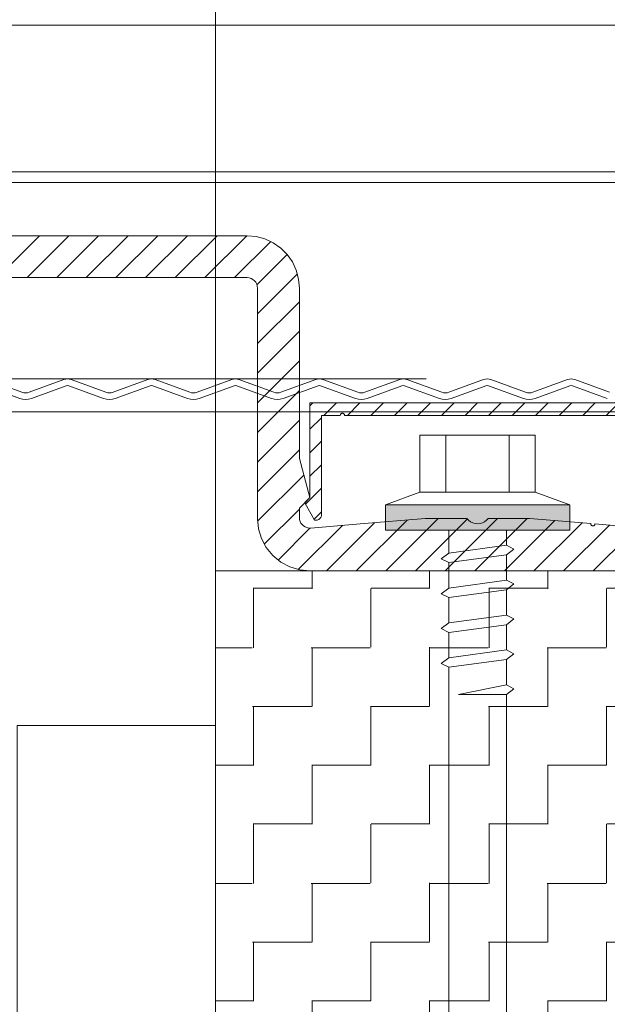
# Model space of a CAD drawing. Header units: metres. Extents: x 1316.5 to 1415.3, y -94.1 to -52.
# Tile 491 of 656: x 1401.7503 to 1401.8063, y -70.8641 to -70.7701. Entities that reach past the tile are written whole.
import ezdxf

# ---------------------------------------------------------------- set-up
doc = ezdxf.new("R2010")
doc.units = ezdxf.units.M
doc.header["$PDMODE"] = 65
doc.linetypes.add('AUSGEZOGEN', pattern=[0])
doc.linetypes.add('PUNKT2_S9', pattern=[0.0015, 0, -0.0015])
doc.layers.add('XR$4$_42143', color=7, linetype='Continuous')
doc.layers.add('XR$4$_42154', color=7, linetype='Continuous')
for name, color, linetype, lineweight in [('XR$4$Maßlinie 1_50', 7, 'AUSGEZOGEN', 25), ('XR$4$Muster', 4, 'AUSGEZOGEN', 13), ('XR$4$STANDARD_1', 7, 'AUSGEZOGEN', 25), ('XR$4$Wand Mauerwerk nt', 7, 'AUSGEZOGEN', 25), ('XR$4$Wand Mauerwerk tr_1', 42, 'AUSGEZOGEN', 18)]:
    doc.layers.add(name, color=color, linetype=linetype, lineweight=lineweight)
doc.styles.add('ARIAL', font='arial.ttf')
doc.dimstyles.new('DIMSTYLE_37', dxfattribs={"dimtxt": 0.04, "dimasz": 0.03, "dimexe": 0, "dimexo": 1e-06, "dimgap": 0.02, "dimtad": 2, "dimdec": 3, "dimrnd": 0.005, "dimzin": 4, "dimdsep": 46, "dimtxsty": 'ARIAL', "dimblk1": 'ALL_ML_KREIS', "dimblk2": 'ALL_ML_KREIS', "dimsah": 1, "dimcen": 0, "dimse1": 1, "dimse2": 1, "dimclrd": 7, "dimclre": 7, "dimclrt": 7, "dimadec": 0, "dimazin": 0, "dimtfac": 1, "dimtdec": 0, "dimtix": 1, "dimtmove": 2, "dimatfit": 3, "dimfxl": 0, "dimtzin": 0, "dimlwd": 0, "dimlwe": 25, "dimarcsym": 0})
doc.dimstyles.new('DIMSTYLE_5', dxfattribs={"dimtxt": 0.04, "dimasz": 0.03, "dimexe": 0, "dimexo": 1e-06, "dimgap": 0.02, "dimtad": 2, "dimdec": 1, "dimlfac": 100, "dimrnd": 0.5, "dimzin": 4, "dimdsep": 46, "dimtxsty": 'ARIAL', "dimblk1": 'ALL_ML_KREIS', "dimblk2": 'ALL_ML_KREIS', "dimsah": 1, "dimcen": 0, "dimse1": 1, "dimse2": 1, "dimclrd": 7, "dimclre": 7, "dimclrt": 7, "dimadec": 0, "dimazin": 0, "dimtfac": 1, "dimtdec": 0, "dimtix": 1, "dimtmove": 2, "dimatfit": 3, "dimfxl": 0, "dimtvp": 1.2, "dimtzin": 0, "dimlwd": 0, "dimlwe": 25, "dimarcsym": 0})

# ---------------------------------------------------------------- blocks, each defined once
blk = doc.blocks.new('COMPLEXOBJECT_89')
at = {"layer": 'XR$4$_42143', "color": 7, "linetype": 'AUSGEZOGEN', "lineweight": 13, "transparency": 33554687}
for p, q in [((1401.733948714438, -70.7846051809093), (1401.83044430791, -70.7846051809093)), ((1401.734946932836, -70.78560711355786), (1401.829446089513, -70.78560711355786))]:
    blk.add_line(p, q, dxfattribs=at)
blk = doc.blocks.new('COMPLEXOBJECT_92')
at = {"layer": 'XR$4$STANDARD_1', "linetype": 'AUSGEZOGEN', "lineweight": 13, "transparency": 33554687}
h = blk.add_hatch(color=7, dxfattribs=at)
h.set_gradient(color2=(0, 0, 0), one_color=1)
h.paths.add_polyline_path([(1401.802748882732, -70.81638640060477), (1401.802748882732, -70.81880593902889), (1401.785148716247, -70.81638640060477)], flags=0)
h = blk.add_hatch(color=7, dxfattribs=at)
h.set_gradient(color2=(0, 0, 0), one_color=1)
h.paths.add_polyline_path([(1401.802748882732, -70.81880593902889), (1401.785148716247, -70.81880593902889), (1401.785148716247, -70.81638640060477)], flags=0)
at = {"layer": 'XR$4$STANDARD_1', "color": 7, "linetype": 'AUSGEZOGEN', "lineweight": 13, "transparency": 33554687}
for p, q in [((1401.788448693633, -70.81517673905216), (1401.788448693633, -70.80973003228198)), ((1401.788448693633, -70.80973003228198), (1401.793948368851, -70.80973003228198)), ((1401.790925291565, -70.80973003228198), (1401.790925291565, -70.81517673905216)), ((1401.793948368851, -70.80973003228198), (1401.79944804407, -70.80973003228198)), ((1401.796975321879, -70.80973003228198), (1401.796975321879, -70.81517673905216)), ((1401.79944804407, -70.80973003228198), (1401.79944804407, -70.81517673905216)), ((1401.78515000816, -70.81638683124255), (1401.788448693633, -70.81517673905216)), ((1401.79944804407, -70.81517673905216), (1401.788448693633, -70.81517673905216)), ((1401.802750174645, -70.81638683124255), (1401.79944804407, -70.81517673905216)), ((1401.802750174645, -70.81638683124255), (1401.78515000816, -70.81638683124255)), ((1401.78515000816, -70.81638683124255), (1401.78515000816, -70.81880701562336)), ((1401.802750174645, -70.81638683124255), (1401.802750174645, -70.81880701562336)), ((1401.78515000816, -70.81880701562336), (1401.802750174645, -70.81880701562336)), ((1401.791200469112, -70.82099422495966), (1401.791200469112, -70.81880701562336)), ((1401.796700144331, -70.81880701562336), (1401.796700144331, -70.82024620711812)), ((1401.791200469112, -70.82099422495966), (1401.796700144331, -70.82024620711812)), ((1401.796700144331, -70.82024620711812), (1401.797412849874, -70.82060966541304)), ((1401.790484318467, -70.8215409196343), (1401.791200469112, -70.82099422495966)), ((1401.796700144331, -70.8211634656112), (1401.791200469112, -70.82190437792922)), ((1401.797412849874, -70.82060966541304), (1401.796700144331, -70.8211634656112)), ((1401.796700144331, -70.8211600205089), (1401.796700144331, -70.82357998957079)), ((1401.791200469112, -70.82190437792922), (1401.790484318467, -70.8215409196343)), ((1401.791200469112, -70.8243243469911), (1401.791200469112, -70.82190437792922)), ((1401.791200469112, -70.82433145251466), (1401.796700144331, -70.82357998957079)), ((1401.796700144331, -70.82357998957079), (1401.797412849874, -70.8239434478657)), ((1401.797412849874, -70.8239434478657), (1401.796700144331, -70.8245006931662)), ((1401.790484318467, -70.82487470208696), (1401.791200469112, -70.82433145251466)), ((1401.791200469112, -70.82523816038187), (1401.790484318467, -70.82487470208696)), ((1401.796700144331, -70.8245006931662), (1401.791200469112, -70.82523816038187)), ((1401.796700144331, -70.82449380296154), (1401.796700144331, -70.82691377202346)), ((1401.791200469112, -70.82765812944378), (1401.791200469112, -70.82523816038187)), ((1401.790484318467, -70.82820848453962), (1401.791200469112, -70.82766523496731)), ((1401.791200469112, -70.82766523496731), (1401.796700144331, -70.82691377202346)), ((1401.796700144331, -70.82691377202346), (1401.797412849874, -70.82727723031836)), ((1401.797412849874, -70.82727723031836), (1401.796700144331, -70.82783447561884)), ((1401.791200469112, -70.82857172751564), (1401.790484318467, -70.82820848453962)), ((1401.796700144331, -70.82783447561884), (1401.791200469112, -70.82857172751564)), ((1401.791200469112, -70.83099191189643), (1401.791200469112, -70.82857172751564)), ((1401.796700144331, -70.82783103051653), (1401.796700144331, -70.83024755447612)), ((1401.791200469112, -70.83099901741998), (1401.796700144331, -70.83024755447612)), ((1401.796700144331, -70.83024755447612), (1401.797412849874, -70.83061079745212)), ((1401.797412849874, -70.83061079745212), (1401.796700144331, -70.83116825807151)), ((1401.790484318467, -70.83154226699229), (1401.791200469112, -70.83099901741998)), ((1401.791200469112, -70.83190550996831), (1401.790484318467, -70.83154226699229)), ((1401.796700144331, -70.83116825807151), (1401.791200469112, -70.83190550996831)), ((1401.796700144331, -70.83116481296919), (1401.796700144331, -70.83358478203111)), ((1401.791200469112, -70.9690834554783), (1401.791200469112, -70.83190550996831)), ((1401.792121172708, -70.83449859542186), (1401.796700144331, -70.83358478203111)), ((1401.796700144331, -70.83358478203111), (1401.797412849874, -70.8339445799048)), ((1401.797412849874, -70.8339445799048), (1401.796700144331, -70.83449859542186)), ((1401.796700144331, -70.83449859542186), (1401.792121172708, -70.83449859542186)), ((1401.796700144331, -70.83449859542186), (1401.796700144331, -70.9690834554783))]:
    blk.add_line(p, q, dxfattribs=at)
blk = doc.blocks.new('COMPLEXOBJECT_93')
at = {"layer": 'XR$4$_42143', "color": 7, "linetype": 'AUSGEZOGEN', "lineweight": 13, "transparency": 33554687}
for p, q in [((1401.708950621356, -70.7906975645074), (1401.771949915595, -70.7906975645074)), ((1401.772817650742, -70.79077507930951), (1401.771949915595, -70.7906975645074)), ((1401.773657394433, -70.79099728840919), (1401.772817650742, -70.79077507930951)), ((1401.774447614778, -70.7913676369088), (1401.773657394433, -70.79099728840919)), ((1401.775163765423, -70.79186889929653), (1401.774447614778, -70.7913676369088)), ((1401.775777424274, -70.79248298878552), (1401.775163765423, -70.79186889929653)), ((1401.776278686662, -70.79319870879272), (1401.775777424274, -70.79248298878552)), ((1401.776645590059, -70.7939850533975), (1401.776278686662, -70.79319870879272)), ((1401.717449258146, -70.79469818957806), (1401.771949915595, -70.79469818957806)), ((1401.772144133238, -70.79471541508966), (1401.771949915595, -70.79469818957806)), ((1401.772331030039, -70.79477225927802), (1401.772144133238, -70.79471541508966)), ((1401.772503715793, -70.7948635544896), (1401.772331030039, -70.79477225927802)), ((1401.772655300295, -70.79499102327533), (1401.772503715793, -70.7948635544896)), ((1401.776871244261, -70.79482824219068), (1401.776645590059, -70.7939850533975)), ((1401.776948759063, -70.79569640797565), (1401.776871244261, -70.79482824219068)), ((1401.772778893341, -70.79514260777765), (1401.772655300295, -70.79499102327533)), ((1401.772874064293, -70.79531572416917), (1401.772778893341, -70.79514260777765)), ((1401.772930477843, -70.79550262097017), (1401.772874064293, -70.79531572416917)), ((1401.772948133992, -70.79569640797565), (1401.772930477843, -70.79550262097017)), ((1401.772948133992, -70.79569640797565), (1401.772948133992, -70.81769941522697)), ((1401.776948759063, -70.79569640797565), (1401.776948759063, -70.8119667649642)), ((1401.777946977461, -70.80664666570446), (1401.809947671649, -70.80664666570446)), ((1401.777946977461, -70.8156986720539), (1401.777946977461, -70.80664666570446)), ((1401.78084689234, -70.80784642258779), (1401.779047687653, -70.80784642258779)), ((1401.779047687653, -70.80784642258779), (1401.779047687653, -70.81734629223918)), ((1401.780854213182, -70.80780766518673), (1401.78084689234, -70.80784642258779)), ((1401.780864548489, -70.80777235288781), (1401.780854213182, -70.80780766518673)), ((1401.780885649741, -70.80773704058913), (1401.780864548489, -70.80777235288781)), ((1401.780907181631, -70.80770861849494), (1401.780885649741, -70.80773704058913)), ((1401.780938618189, -70.80768364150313), (1401.780907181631, -70.80770861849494)), ((1401.780973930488, -70.80766297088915), (1401.780938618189, -70.80768364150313)), ((1401.781009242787, -70.80765177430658), (1401.780973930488, -70.80766297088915)), ((1401.781048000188, -70.80764488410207), (1401.781009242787, -70.80765177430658)), ((1401.781083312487, -70.80764832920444), (1401.781048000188, -70.80764488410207)), ((1401.781118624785, -70.80765952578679), (1401.781083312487, -70.80764832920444)), ((1401.781150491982, -70.80767330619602), (1401.781118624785, -70.80765952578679)), ((1401.781178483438, -70.80769483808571), (1401.781150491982, -70.80767330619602)), ((1401.78120346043, -70.80771550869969), (1401.781178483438, -70.80769483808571)), ((1401.78122111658, -70.807747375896), (1401.78120346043, -70.80771550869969)), ((1401.781238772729, -70.80777924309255), (1401.78122111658, -70.807747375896)), ((1401.781245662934, -70.8078111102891), (1401.781238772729, -70.80777924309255)), ((1401.781249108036, -70.80784642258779), (1401.781245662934, -70.8078111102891)), ((1401.80885040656, -70.80784642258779), (1401.781249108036, -70.80784642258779)), ((1401.776948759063, -70.8119667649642), (1401.777946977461, -70.8156986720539)), ((1401.777946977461, -70.8156986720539), (1401.776948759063, -70.81669775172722)), ((1401.777946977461, -70.8156986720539), (1401.777449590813, -70.81619648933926)), ((1401.777449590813, -70.81619648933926), (1401.777946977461, -70.8156986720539)), ((1401.776948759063, -70.81669775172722), (1401.776948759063, -70.81761070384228)), ((1401.779040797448, -70.81743500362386), (1401.779019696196, -70.81751596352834)), ((1401.779047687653, -70.81734629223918), (1401.779040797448, -70.81743500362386)), ((1401.772948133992, -70.81769941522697), (1401.773043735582, -70.81867265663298)), ((1401.776948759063, -70.81761070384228), (1401.776966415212, -70.81779415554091)), ((1401.776966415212, -70.81779415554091), (1401.777015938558, -70.81796727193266)), ((1401.777015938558, -70.81796727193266), (1401.777096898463, -70.81813349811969)), ((1401.777096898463, -70.81813349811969), (1401.777206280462, -70.81828163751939)), ((1401.777206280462, -70.81828163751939), (1401.777340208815, -70.8184047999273)), ((1401.777340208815, -70.8184047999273), (1401.777499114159, -70.81850384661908)), ((1401.778031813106, -70.81860547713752), (1401.782748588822, -70.81821445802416)), ((1401.778550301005, -70.81784755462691), (1401.778402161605, -70.81784755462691)), ((1401.778635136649, -70.81784066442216), (1401.778550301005, -70.81784755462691)), ((1401.778719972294, -70.81781568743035), (1401.778635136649, -70.81784066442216)), ((1401.778800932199, -70.81778037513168), (1401.778719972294, -70.81781568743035)), ((1401.778871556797, -70.81773128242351), (1401.778800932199, -70.81778037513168)), ((1401.778931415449, -70.81766754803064), (1401.778871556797, -70.81773128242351)), ((1401.778980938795, -70.81759692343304), (1401.778931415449, -70.81766754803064)), ((1401.779019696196, -70.81751596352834), (1401.778980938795, -70.81759692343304)), ((1401.782748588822, -70.81821445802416), (1401.788950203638, -70.81769941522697)), ((1401.788950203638, -70.81769941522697), (1401.792922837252, -70.81769941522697)), ((1401.792922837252, -70.81769941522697), (1401.793084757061, -70.81786822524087)), ((1401.793084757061, -70.81786822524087), (1401.793275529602, -70.81800947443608)), ((1401.793275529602, -70.81800947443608), (1401.793486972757, -70.81811196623)), ((1401.793486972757, -70.81811196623), (1401.793713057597, -70.8181757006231)), ((1401.793713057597, -70.8181757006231), (1401.793949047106, -70.81819637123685)), ((1401.793949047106, -70.81819637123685), (1401.794182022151, -70.8181757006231)), ((1401.794182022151, -70.8181757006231), (1401.794411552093, -70.81811196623)), ((1401.794411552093, -70.81811196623), (1401.794622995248, -70.81800947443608)), ((1401.794622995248, -70.81800947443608), (1401.794813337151, -70.81786822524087)), ((1401.794813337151, -70.81786822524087), (1401.794972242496, -70.81769941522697)), ((1401.798947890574, -70.81769941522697), (1401.794972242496, -70.81769941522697)), ((1401.804751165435, -70.8181825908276), (1401.798947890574, -70.81769941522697)), ((1401.804751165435, -70.8181825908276), (1401.804751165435, -70.81821790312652)), ((1401.804751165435, -70.81821790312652), (1401.804758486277, -70.81825321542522)), ((1401.804758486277, -70.81825321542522), (1401.804772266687, -70.81828852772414)), ((1401.804772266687, -70.81828852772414), (1401.804789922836, -70.81832039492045)), ((1401.804789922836, -70.81832039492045), (1401.804814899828, -70.81834795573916)), ((1401.804814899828, -70.81834795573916), (1401.804846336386, -70.8183694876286)), ((1401.804846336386, -70.8183694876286), (1401.804878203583, -70.81838326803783)), ((1401.804878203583, -70.81838326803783), (1401.804913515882, -70.81839446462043)), ((1401.804913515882, -70.81839446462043), (1401.804948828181, -70.81839790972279)), ((1401.804948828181, -70.81839790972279), (1401.804987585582, -70.81839446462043)), ((1401.804987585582, -70.81839446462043), (1401.80502289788, -70.81838326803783)), ((1401.80502289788, -70.81838326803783), (1401.805054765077, -70.81836604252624)), ((1401.805054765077, -70.81836604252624), (1401.805082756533, -70.81834451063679)), ((1401.805082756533, -70.81834451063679), (1401.805107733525, -70.81831694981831)), ((1401.805107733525, -70.81831694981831), (1401.805128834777, -70.81828508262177)), ((1401.805128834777, -70.81828508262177), (1401.805143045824, -70.81824977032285)), ((1401.805143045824, -70.81824977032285), (1401.805146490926, -70.81821445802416)), ((1401.809866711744, -70.81860547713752), (1401.805146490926, -70.81821445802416)), ((1401.773043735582, -70.81867265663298), (1401.773329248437, -70.81961144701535)), ((1401.777499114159, -70.81850384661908), (1401.777668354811, -70.81857016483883)), ((1401.777668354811, -70.81857016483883), (1401.777848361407, -70.81860547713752)), ((1401.777848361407, -70.81860547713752), (1401.778031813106, -70.81860547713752)), ((1401.773329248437, -70.81961144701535), (1401.773791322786, -70.82047530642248)), ((1401.773791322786, -70.82047530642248), (1401.774412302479, -70.8212340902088)), ((1401.774412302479, -70.8212340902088), (1401.775170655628, -70.82185506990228)), ((1401.775170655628, -70.82185506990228), (1401.776034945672, -70.82231671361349)), ((1401.776034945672, -70.82231671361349), (1401.776973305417, -70.82259921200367)), ((1401.776973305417, -70.82259921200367), (1401.777946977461, -70.82269825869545)), ((1401.777946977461, -70.82269825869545), (1401.809947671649, -70.82269825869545))]:
    blk.add_line(p, q, dxfattribs=at)
for points in [[(1401.781048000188, -70.80764488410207), (1401.781048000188, -70.80764488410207)], [(1401.781249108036, -70.80784642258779), (1401.781249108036, -70.80784642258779)], [(1401.779047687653, -70.81734629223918), (1401.779047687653, -70.81734629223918)]]:
    blk.add_lwpolyline(points, close=True, dxfattribs=at)
at = {"layer": 'XR$4$Muster', "color": 4, "linetype": 'AUSGEZOGEN', "lineweight": 13, "transparency": 33554687}
for p, q in [((1401.752134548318, -70.7906975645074), (1401.748133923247, -70.79469818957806)), ((1401.754959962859, -70.7906975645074), (1401.750959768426, -70.79469818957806)), ((1401.75778925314, -70.7906975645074), (1401.753789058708, -70.79469818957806)), ((1401.760618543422, -70.7906975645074), (1401.756618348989, -70.79469818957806)), ((1401.763447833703, -70.7906975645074), (1401.759447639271, -70.79469818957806)), ((1401.766273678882, -70.7906975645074), (1401.762273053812, -70.79469818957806)), ((1401.769102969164, -70.7906975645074), (1401.765102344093, -70.79469818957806)), ((1401.771932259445, -70.7906975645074), (1401.767931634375, -70.79469818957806)), ((1401.774218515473, -70.79124102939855), (1401.770760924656, -70.79469818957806)), ((1401.775791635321, -70.79249332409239), (1401.772899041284, -70.79538634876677)), ((1401.776765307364, -70.7943485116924), (1401.772948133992, -70.79816568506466)), ((1401.776948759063, -70.79699435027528), (1401.772948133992, -70.80099497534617)), ((1401.776948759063, -70.79982019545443), (1401.772948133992, -70.80382426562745)), ((1401.776948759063, -70.80264948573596), (1401.772948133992, -70.8066501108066)), ((1401.776948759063, -70.80547877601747), (1401.772948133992, -70.80947940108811)), ((1401.777946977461, -70.80693260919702), (1401.778232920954, -70.80664666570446)), ((1401.779277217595, -70.80784642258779), (1401.780479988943, -70.80664666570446)), ((1401.781524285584, -70.80784642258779), (1401.78272361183, -70.80664666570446)), ((1401.783767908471, -70.80784642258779), (1401.784967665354, -70.80664666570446)), ((1401.786015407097, -70.80784642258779), (1401.787214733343, -70.80664666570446)), ((1401.788259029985, -70.80784642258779), (1401.78945835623, -70.80664666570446)), ((1401.790502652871, -70.80784642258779), (1401.791701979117, -70.80664666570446)), ((1401.79274972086, -70.80784642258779), (1401.793949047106, -70.80664666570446)), ((1401.794993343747, -70.80784642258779), (1401.796192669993, -70.80664666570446)), ((1401.797240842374, -70.80784642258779), (1401.79844016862, -70.80664666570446)), ((1401.799484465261, -70.80784642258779), (1401.800683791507, -70.80664666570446)), ((1401.801728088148, -70.80784642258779), (1401.802927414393, -70.80664666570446)), ((1401.803975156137, -70.80784642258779), (1401.805174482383, -70.80664666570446)), ((1401.806218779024, -70.80784642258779), (1401.80741810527, -70.80664666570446)), ((1401.777946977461, -70.80917623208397), (1401.779047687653, -70.8080755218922)), ((1401.776948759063, -70.80830806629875), (1401.772948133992, -70.81230524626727)), ((1401.777946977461, -70.81141985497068), (1401.779047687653, -70.81032258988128)), ((1401.776948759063, -70.8111339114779), (1401.772948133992, -70.81513798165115)), ((1401.777946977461, -70.81366692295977), (1401.779047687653, -70.81256621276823)), ((1401.777372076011, -70.81354376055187), (1401.772955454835, -70.81795693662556)), ((1401.777527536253, -70.81633429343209), (1401.779047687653, -70.81481328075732)), ((1401.778402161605, -70.81784755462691), (1401.777449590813, -70.81619648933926)), ((1401.776948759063, -70.81679249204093), (1401.773590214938, -70.82014716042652)), ((1401.778349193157, -70.81775539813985), (1401.779047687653, -70.81705690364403)), ((1401.781044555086, -70.81835570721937), (1401.776829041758, -70.82257078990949)), ((1401.784127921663, -70.81809818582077), (1401.779527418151, -70.82269825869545)), ((1401.787214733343, -70.81784066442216), (1401.782356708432, -70.82269825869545)), ((1401.79018527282, -70.81769941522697), (1401.785185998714, -70.82269825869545)), ((1401.792965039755, -70.81774506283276), (1401.788015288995, -70.82269825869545)), ((1401.795843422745, -70.81769941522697), (1401.790844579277, -70.82269825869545)), ((1401.798672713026, -70.81769941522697), (1401.793670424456, -70.82269825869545)), ((1401.8013047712, -70.8178932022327), (1401.796499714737, -70.82269825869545)), ((1401.803915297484, -70.81811196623), (1401.799329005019, -70.82269825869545)), ((1401.806525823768, -70.81832728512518), (1401.8021582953, -70.82269825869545)), ((1401.777957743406, -70.8186097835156), (1401.774906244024, -70.82166472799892)), ((1401.809136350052, -70.8185460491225), (1401.804984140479, -70.82269825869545))]:
    blk.add_line(p, q, dxfattribs=at)
blk = doc.blocks.new('ALL_ML_KREIS')
at = {"color": 0, "linetype": 'ByBlock', "lineweight": -2}
for p, q in [((0, -0.5), (0, 0.5)), ((-1, 0), (0.5, 0))]:
    blk.add_line(p, q, dxfattribs=at)
blk.add_circle((0, 0), 0.15, dxfattribs=at)
blk = doc.blocks.new('*D462')
at = {"layer": 'DEFPOINTS', "color": 7, "linetype": 'AUSGEZOGEN', "lineweight": 25, "transparency": 33554687}
for p in [(1400.597467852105, -70.45012413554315), (1400.597467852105, -70.82741591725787), (1401.821456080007, -70.86223860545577)]:
    blk.add_point(p, dxfattribs=at)
at = {"layer": 'XR$4$Maßlinie 1_50', "color": 7, "linetype": 'AUSGEZOGEN', "lineweight": -2, "transparency": 33554687}
blk.add_line((1400.597467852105, -70.45012413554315), (1401.821456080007, -70.45012413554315), dxfattribs=at)
at = {"layer": 'XR$4$Maßlinie 1_50', "color": 7, "linetype": 'AUSGEZOGEN', "lineweight": 25, "transparency": 33554687, "xscale": 0.03, "yscale": 0.03, "zscale": 0.03, "rotation": 180}
blk.add_blockref('ALL_ML_KREIS', (1400.597467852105, -70.45012413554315), dxfattribs=at)
at = {"layer": 'XR$4$Maßlinie 1_50', "color": 7, "linetype": 'AUSGEZOGEN', "lineweight": 25, "transparency": 33554687, "xscale": 0.03, "yscale": 0.03, "zscale": 0.03}
blk.add_blockref('ALL_ML_KREIS', (1401.821456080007, -70.45012413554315), dxfattribs=at)
at = {"layer": 'XR$4$Maßlinie 1_50', "color": 7, "linetype": 'AUSGEZOGEN', "lineweight": 25, "transparency": 33554687, "insert": (1401.216430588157, -70.42012413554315), "char_height": 0.04, "width": 0.2, "attachment_point": 5, "style": 'ARIAL'}
blk.add_mtext('\\A1;{\\A1;{1.22\\H0.026400;\\S5^ ;}}', dxfattribs=at)
blk = doc.blocks.new('*D473')
at = {"layer": 'DEFPOINTS', "color": 7, "linetype": 'AUSGEZOGEN', "lineweight": 25, "transparency": 33554687}
for p in [(1401.696456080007, -70.68769531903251), (1401.76894793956, -70.93273362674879), (1401.696456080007, -70.95436920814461)]:
    blk.add_point(p, dxfattribs=at)
at = {"layer": 'XR$4$Maßlinie 1_50', "color": 7, "linetype": 'AUSGEZOGEN', "lineweight": -2, "transparency": 33554687}
blk.add_line((1401.696456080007, -70.68769531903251), (1401.76894793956, -70.68769531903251), dxfattribs=at)
at = {"layer": 'XR$4$Maßlinie 1_50', "color": 7, "linetype": 'AUSGEZOGEN', "lineweight": 25, "transparency": 33554687, "xscale": 0.03, "yscale": 0.03, "zscale": 0.03, "rotation": 180}
blk.add_blockref('ALL_ML_KREIS', (1401.696456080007, -70.68769531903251), dxfattribs=at)
at = {"layer": 'XR$4$Maßlinie 1_50', "color": 7, "linetype": 'AUSGEZOGEN', "lineweight": 25, "transparency": 33554687, "xscale": 0.03, "yscale": 0.03, "zscale": 0.03}
blk.add_blockref('ALL_ML_KREIS', (1401.76894793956, -70.68769531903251), dxfattribs=at)
at = {"layer": 'XR$4$Maßlinie 1_50', "color": 7, "linetype": 'AUSGEZOGEN', "lineweight": 25, "transparency": 33554687, "insert": (1401.732431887, -70.65769531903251), "char_height": 0.04, "width": 0.12, "attachment_point": 5, "style": 'ARIAL'}
blk.add_mtext('\\A1;{\\A1;{7\\H0.026400;\\S^ ;}}', dxfattribs=at)
blk = doc.blocks.new('*D474')
at = {"layer": 'DEFPOINTS', "color": 7, "linetype": 'AUSGEZOGEN', "lineweight": 25, "transparency": 33554687}
for p in [(1401.76894793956, -70.68769531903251), (1401.76894793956, -70.93273362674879), (1401.818947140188, -70.93547409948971)]:
    blk.add_point(p, dxfattribs=at)
at = {"layer": 'XR$4$Maßlinie 1_50', "color": 7, "linetype": 'AUSGEZOGEN', "lineweight": -2, "transparency": 33554687}
blk.add_line((1401.76894793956, -70.68769531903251), (1401.818947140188, -70.68769531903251), dxfattribs=at)
at = {"layer": 'XR$4$Maßlinie 1_50', "color": 7, "linetype": 'AUSGEZOGEN', "lineweight": 25, "transparency": 33554687, "xscale": 0.03, "yscale": 0.03, "zscale": 0.03, "rotation": 180}
blk.add_blockref('ALL_ML_KREIS', (1401.76894793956, -70.68769531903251), dxfattribs=at)
at = {"layer": 'XR$4$Maßlinie 1_50', "color": 7, "linetype": 'AUSGEZOGEN', "lineweight": 25, "transparency": 33554687, "xscale": 0.03, "yscale": 0.03, "zscale": 0.03}
blk.add_blockref('ALL_ML_KREIS', (1401.818947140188, -70.68769531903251), dxfattribs=at)
at = {"layer": 'XR$4$Maßlinie 1_50', "color": 7, "linetype": 'AUSGEZOGEN', "lineweight": 25, "transparency": 33554687, "insert": (1401.793527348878, -70.65701319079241), "char_height": 0.04, "width": 0.12, "attachment_point": 5, "style": 'ARIAL'}
blk.add_mtext('\\A1;{\\A1;{5\\H0.026400;\\S^ ;}}', dxfattribs=at)

msp = doc.modelspace()

# ---------------------------------------------------------------- hatches: boundary and pattern name
at = {"layer": 'XR$4$Muster', "linetype": 'AUSGEZOGEN', "lineweight": 13, "transparency": 33554687}
h = msp.add_hatch(dxfattribs=at)
h.set_pattern_fill('MUSTER', color=4, scale=0.0375, angle=90.00000000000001, style=0, pattern_type=2)
h.set_pattern_definition([(90.00000000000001, (-0.07500000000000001, 0.07499999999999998), (-0.03750000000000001, 0.03749999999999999), [0.0375, -0.0375]), (180, (-0.07500000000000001, 0.07499999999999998), (-0.03750000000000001, -0.03749999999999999), [0.0375, -0.0375])])
h.paths.add_polyline_path([(1401.76894793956, -70.8075176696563), (1400.757468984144, -70.8075176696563), (1400.757468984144, -70.94892635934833), (1401.76894793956, -70.94892635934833)], flags=0)
h = msp.add_hatch(dxfattribs=at)
h.set_pattern_fill('MUSTER', color=4, scale=0.005625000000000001, angle=90.00000000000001, style=0, pattern_type=2)
h.set_pattern_definition([(90.00000000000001, (-0.01125, 0.01125), (-0.005625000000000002, 0.005625), [0.005625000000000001, -0.005625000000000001]), (180, (-0.01125, 0.01125), (-0.005625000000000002, -0.005625), [0.005625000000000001, -0.005625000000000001])])
h.paths.add_polyline_path([(1401.768947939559, -70.82269825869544), (1401.768947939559, -70.94785751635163), (1401.818947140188, -70.94785751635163), (1401.818947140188, -70.82269825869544)], flags=0)

# ---------------------------------------------------------------- linework, layer by layer
at = {"layer": 'XR$4$_42143', "color": 30, "linetype": 'AUSGEZOGEN', "lineweight": 13, "transparency": 33554687}
for p, q in [((1401.746941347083, -70.8050214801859), (1401.750262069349, -70.8062288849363)), ((1401.750477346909, -70.80563680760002), (1401.747156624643, -70.80442940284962)), ((1401.754481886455, -70.80442939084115), (1401.751160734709, -70.8056368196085)), ((1401.751375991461, -70.80622890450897), (1401.754697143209, -70.80502147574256)), ((1401.754949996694, -70.8050214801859), (1401.758270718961, -70.8062288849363)), ((1401.758485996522, -70.80563680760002), (1401.755165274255, -70.80442940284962)), ((1401.762490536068, -70.80442939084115), (1401.759169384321, -70.8056368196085)), ((1401.759384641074, -70.80622890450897), (1401.76270579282, -70.80502147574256)), ((1401.762958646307, -70.8050214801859), (1401.766279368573, -70.8062288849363)), ((1401.766494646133, -70.80563680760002), (1401.763173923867, -70.80442940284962)), ((1401.77049918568, -70.80442939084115), (1401.767178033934, -70.8056368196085)), ((1401.767393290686, -70.80622890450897), (1401.770714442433, -70.80502147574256)), ((1401.770967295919, -70.8050214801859), (1401.774288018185, -70.8062288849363)), ((1401.774503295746, -70.80563680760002), (1401.77118257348, -70.80442940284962)), ((1401.778507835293, -70.80442939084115), (1401.775186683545, -70.8056368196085)), ((1401.775401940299, -70.80622890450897), (1401.778723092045, -70.80502147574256)), ((1401.778975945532, -70.8050214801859), (1401.782296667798, -70.8062288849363)), ((1401.782511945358, -70.80563680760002), (1401.779191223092, -70.80442940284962)), ((1401.786516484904, -70.80442939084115), (1401.783195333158, -70.8056368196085)), ((1401.783410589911, -70.80622890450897), (1401.786731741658, -70.80502147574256)), ((1401.786984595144, -70.8050214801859), (1401.79030531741, -70.8062288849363)), ((1401.790520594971, -70.80563680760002), (1401.787199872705, -70.80442940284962)), ((1401.794525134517, -70.80442939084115), (1401.79120398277, -70.8056368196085)), ((1401.791419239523, -70.80622890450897), (1401.79474039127, -70.80502147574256)), ((1401.794993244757, -70.8050214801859), (1401.798313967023, -70.8062288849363)), ((1401.798529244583, -70.80563680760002), (1401.795208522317, -70.80442940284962)), ((1401.802533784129, -70.80442939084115), (1401.799212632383, -70.8056368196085)), ((1401.799427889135, -70.80622890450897), (1401.802749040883, -70.80502147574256)), ((1401.803001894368, -70.8050214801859), (1401.806322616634, -70.8062288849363)), ((1401.806537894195, -70.80563680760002), (1401.803217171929, -70.80442940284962))]:
    msp.add_line(p, q, dxfattribs=at)
for centre, radius, start, end in [((1401.754823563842, -70.80536920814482), 0.001, 70.01888399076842, 109.9791024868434), ((1401.754823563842, -70.80536920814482), 0.001, 70.01888399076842, 109.9791024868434), ((1401.754823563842, -70.80536920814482), 0.0003699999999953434, 70.01888398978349, 109.9791025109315), ((1401.754823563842, -70.80536920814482), 0.0003699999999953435, 70.01888398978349, 109.9791025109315), ((1401.762832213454, -70.80536920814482), 0.001, 70.01888399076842, 109.9791024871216), ((1401.762832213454, -70.80536920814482), 0.0003700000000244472, 70.01888399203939, 109.9791025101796), ((1401.770840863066, -70.80536920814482), 0.001, 70.01888399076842, 109.9791024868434), ((1401.770840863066, -70.80536920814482), 0.001, 70.01888399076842, 109.9791024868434), ((1401.770840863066, -70.80536920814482), 0.0003699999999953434, 70.01888398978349, 109.9791025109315), ((1401.770840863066, -70.80536920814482), 0.0003699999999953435, 70.01888398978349, 109.9791025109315), ((1401.778849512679, -70.80536920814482), 0.001, 70.01888399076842, 109.9791024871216), ((1401.778849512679, -70.80536920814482), 0.0003700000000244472, 70.01888399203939, 109.979102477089), ((1401.786858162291, -70.80536920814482), 0.001, 70.01888399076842, 109.9791024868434), ((1401.786858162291, -70.80536920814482), 0.001, 70.01888399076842, 109.9791024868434), ((1401.786858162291, -70.80536920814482), 0.0003699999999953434, 70.01888395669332, 109.9791024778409), ((1401.786858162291, -70.80536920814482), 0.0003699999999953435, 70.01888395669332, 109.9791024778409), ((1401.794866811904, -70.80536920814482), 0.001, 70.01888397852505, 109.9791024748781), ((1401.794866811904, -70.80536920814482), 0.0003700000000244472, 70.01888395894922, 109.979102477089), ((1401.802875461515, -70.80536920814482), 0.001, 70.01888397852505, 109.9791024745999), ((1401.802875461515, -70.80536920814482), 0.001, 70.01888397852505, 109.9791024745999), ((1401.802875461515, -70.80536920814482), 0.0003699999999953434, 70.01888395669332, 109.9791024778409), ((1401.802875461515, -70.80536920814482), 0.0003699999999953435, 70.01888395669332, 109.9791024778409), ((1401.750819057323, -70.8046970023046), 0.001, 250.0188839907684, 289.9791024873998), ((1401.758827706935, -70.8046970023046), 0.001, 250.0188839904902, 289.9791024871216), ((1401.766836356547, -70.8046970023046), 0.001, 250.0188839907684, 289.9791024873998), ((1401.77484500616, -70.8046970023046), 0.001, 250.0188839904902, 289.9791024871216), ((1401.782853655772, -70.8046970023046), 0.001, 250.0188839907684, 289.9791024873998), ((1401.790862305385, -70.8046970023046), 0.001, 250.0188839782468, 289.9791024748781), ((1401.798870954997, -70.8046970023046), 0.001, 250.0188839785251, 289.9791024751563), ((1401.750819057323, -70.8046970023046), 0.001630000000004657, 250.0188839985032, 289.9791024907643), ((1401.758827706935, -70.8046970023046), 0.001630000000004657, 250.0188839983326, 289.9791024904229), ((1401.766836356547, -70.8046970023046), 0.001630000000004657, 250.0188839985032, 289.9791024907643), ((1401.77484500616, -70.8046970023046), 0.001630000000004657, 250.0188839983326, 289.9791024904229), ((1401.782853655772, -70.8046970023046), 0.001630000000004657, 250.0188839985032, 289.9791024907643), ((1401.790862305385, -70.8046970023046), 0.001630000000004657, 250.0188839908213, 289.9791024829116), ((1401.798870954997, -70.8046970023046), 0.001630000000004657, 250.018883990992, 289.9791024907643)]:
    msp.add_arc(centre, radius, start, end, dxfattribs=at)
at = {"layer": 'XR$4$_42154', "color": 51, "linetype": 'AUSGEZOGEN', "lineweight": 13, "transparency": 33554687}
for p, q in [((1401.750262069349, -70.8062288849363), (1401.746941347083, -70.8050214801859)), ((1401.754697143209, -70.80502147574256), (1401.751375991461, -70.80622890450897)), ((1401.758270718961, -70.8062288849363), (1401.754949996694, -70.8050214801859)), ((1401.76270579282, -70.80502147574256), (1401.759384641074, -70.80622890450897)), ((1401.766279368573, -70.8062288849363), (1401.762958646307, -70.8050214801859)), ((1401.770714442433, -70.80502147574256), (1401.767393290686, -70.80622890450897)), ((1401.774288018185, -70.8062288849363), (1401.770967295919, -70.8050214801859)), ((1401.778723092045, -70.80502147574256), (1401.775401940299, -70.80622890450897)), ((1401.782296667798, -70.8062288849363), (1401.778975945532, -70.8050214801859)), ((1401.786731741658, -70.80502147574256), (1401.783410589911, -70.80622890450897)), ((1401.79030531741, -70.8062288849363), (1401.786984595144, -70.8050214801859)), ((1401.79474039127, -70.80502147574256), (1401.791419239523, -70.80622890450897)), ((1401.798313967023, -70.8062288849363), (1401.794993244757, -70.8050214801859)), ((1401.802749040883, -70.80502147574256), (1401.799427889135, -70.80622890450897)), ((1401.806322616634, -70.8062288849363), (1401.803001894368, -70.8050214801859))]:
    msp.add_line(p, q, dxfattribs=at)
for centre, radius, start, end in [((1401.754823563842, -70.80536920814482), 0.0003699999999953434, 70.01888398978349, 109.9791025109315), ((1401.754823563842, -70.80536920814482), 0.0003699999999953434, 70.01888398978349, 109.9791025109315), ((1401.762832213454, -70.80536920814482), 0.0003700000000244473, 70.01888399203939, 109.9791025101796), ((1401.770840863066, -70.80536920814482), 0.0003699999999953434, 70.01888398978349, 109.9791025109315), ((1401.770840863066, -70.80536920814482), 0.0003699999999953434, 70.01888398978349, 109.9791025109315), ((1401.778849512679, -70.80536920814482), 0.0003700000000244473, 70.01888399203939, 109.979102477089), ((1401.786858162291, -70.80536920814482), 0.0003699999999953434, 70.01888395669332, 109.9791024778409), ((1401.786858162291, -70.80536920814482), 0.0003699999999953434, 70.01888395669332, 109.9791024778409), ((1401.794866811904, -70.80536920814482), 0.0003700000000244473, 70.01888395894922, 109.979102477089), ((1401.802875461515, -70.80536920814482), 0.0003699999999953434, 70.01888395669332, 109.9791024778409), ((1401.802875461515, -70.80536920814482), 0.0003699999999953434, 70.01888395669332, 109.9791024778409), ((1401.750819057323, -70.8046970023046), 0.001630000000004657, 250.0188839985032, 289.9791024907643), ((1401.758827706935, -70.8046970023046), 0.001630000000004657, 250.0188839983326, 289.9791024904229), ((1401.766836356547, -70.8046970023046), 0.001630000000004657, 250.0188839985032, 289.9791024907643), ((1401.77484500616, -70.8046970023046), 0.001630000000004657, 250.0188839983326, 289.9791024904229), ((1401.782853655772, -70.8046970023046), 0.001630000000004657, 250.0188839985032, 289.9791024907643), ((1401.790862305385, -70.8046970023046), 0.001630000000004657, 250.0188839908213, 289.9791024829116), ((1401.798870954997, -70.8046970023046), 0.001630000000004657, 250.018883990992, 289.9791024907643)]:
    msp.add_arc(centre, radius, start, end, dxfattribs=at)
at = {"layer": 'XR$4$STANDARD_1', "color": 7, "linetype": 'AUSGEZOGEN', "lineweight": 13, "transparency": 33554687}
for p, q in [((1401.703955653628, -70.77058893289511), (1402.320433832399, -70.77058893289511)), ((1401.76894793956, -70.9513692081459), (1401.76894793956, -70.80502173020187))]:
    msp.add_line(p, q, dxfattribs=at)
at = {"layer": 'XR$4$Wand Mauerwerk nt', "color": 7, "linetype": 'AUSGEZOGEN', "lineweight": 13, "transparency": 33554687}
for p, q in [((1401.821456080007, -70.8075176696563), (1400.747467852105, -70.8075176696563)), ((1401.76894793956, -70.82269825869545), (1401.818947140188, -70.82269825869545))]:
    msp.add_line(p, q, dxfattribs=at)
at = {"layer": 'XR$4$Wand Mauerwerk tr_1', "color": 52, "linetype": 'PUNKT2_S9', "lineweight": 13, "transparency": 33554687}
for p, q in [((1401.76894793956, -70.80751766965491), (1401.76894793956, -70.6283692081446)), ((1400.289040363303, -70.80436920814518), (1402.123160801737, -70.80436920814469))]:
    msp.add_line(p, q, dxfattribs=at)

# ---------------------------------------------------------------- block references
at = {"layer": 'XR$4$_42143', "color": 7, "linetype": 'AUSGEZOGEN', "lineweight": 13, "transparency": 33554687}
msp.add_blockref('COMPLEXOBJECT_89', (0, 0), dxfattribs=at)
at = {"layer": 'XR$4$Muster', "color": 4, "linetype": 'AUSGEZOGEN', "lineweight": 13, "transparency": 33554687}
msp.add_blockref('COMPLEXOBJECT_93', (0, 0), dxfattribs=at)
at = {"layer": 'XR$4$STANDARD_1', "color": 7, "linetype": 'AUSGEZOGEN', "lineweight": 13, "transparency": 33554687}
msp.add_blockref('COMPLEXOBJECT_92', (0, 0), dxfattribs=at)

# ---------------------------------------------------------------- dimensions: what is measured, and where the dimension line sits
at = {"layer": 'XR$4$Maßlinie 1_50', "color": 7, "linetype": 'AUSGEZOGEN', "lineweight": 25, "transparency": 33554687}
for base, p1, p2, dimstyle, picture, middle in [((1401.821456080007, -70.45012413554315), (1400.597467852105, -70.82741491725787), (1401.821456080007, -70.86223760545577), 'DIMSTYLE_37', '*D462', (1401.216430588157, -70.42012413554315)), ((1401.818947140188, -70.68769531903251), (1401.76894793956, -70.93273262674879), (1401.818947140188, -70.93547309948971), 'DIMSTYLE_5', '*D474', (1401.793527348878, -70.65701319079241)), ((1401.76894793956, -70.68769531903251), (1401.696456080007, -70.9543682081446), (1401.76894793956, -70.93273262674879), 'DIMSTYLE_5', '*D473', (1401.732431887, -70.65769531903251))]:
    dim = msp.add_linear_dim(base=base, p1=p1, p2=p2, dimstyle=dimstyle, override={"dimpost": '<>', "dimclrd": 7, "dimclre": 7, "dimclrt": 7, "dimlwd": 0, "dimlwe": 25}, dxfattribs=at)
    dim.commit()
    dim.dimension.update_dxf_attribs({"geometry": picture, "text_midpoint": middle, "dimtype": 160})

doc.saveas('drawing.dxf')
